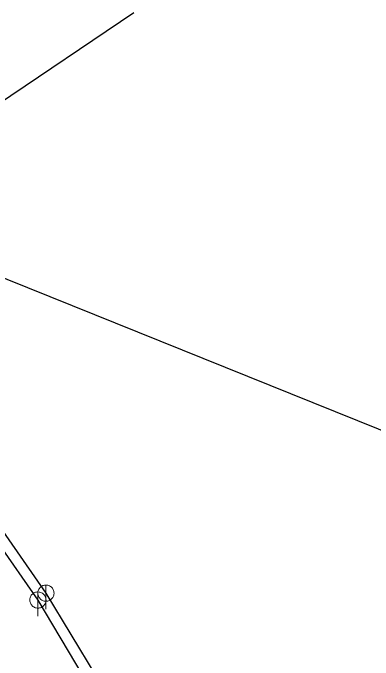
# Model space of a CAD drawing. Extents: x -809028 to -807737, y -990545 to -989489.
# Drawn here: x -808592.7 to -808548.3, y -989740.2 to -989660.4 of the extents above; entities that cross this region are included whole.
import ezdxf

# ---------------------------------------------------------------- set-up
doc = ezdxf.new("R2010")
doc.units = 0
doc.header["$LTSCALE"] = 0.32
for name, color, linetype, lineweight in [('14', 7, 'Continuous', 25), ('17', 7, 'Continuous', 25), ('22', 7, 'Continuous', 13)]:
    doc.layers.add(name, color=color, linetype=linetype, lineweight=lineweight)

msp = doc.modelspace()

# ---------------------------------------------------------------- linework, layer by layer
at = {"layer": '14'}
for p, q in [((-808577.818, -989660.396), (-808618.594, -989687.859)), ((-808598.899, -989717.298), (-808588.646, -989731.98)), ((-808599.298, -989719.079), (-808589.636, -989732.835)), ((-808588.646, -989731.98), (-808555.131, -989787.415)), ((-808589.636, -989732.835), (-808556.106, -989789.059))]:
    msp.add_line(p, q, dxfattribs=at)
at = {"layer": '17'}
msp.add_lwpolyline([(-808462.359, -989745.649), (-808463.609, -989745.59), (-808609.824, -989686.686), (-808669.927, -989715.25), (-808715.085, -989727.543), (-808715.98, -989727.807)], dxfattribs=at)
at = {"layer": '22'}
for p, q in [((-808588.646, -989733.981), (-808588.645, -989730.981)), ((-808589.636, -989734.835), (-808589.635, -989731.835))]:
    msp.add_line(p, q, dxfattribs=at)
for points in [[(-808587.646, -989731.981), (-808587.651, -989731.872), (-808587.669, -989731.764), (-808587.699, -989731.658), (-808587.739, -989731.557), (-808587.791, -989731.46), (-808587.853, -989731.37), (-808587.925, -989731.287), (-808588.005, -989731.213), (-808588.093, -989731.147), (-808588.187, -989731.092), (-808588.287, -989731.047), (-808588.392, -989731.014), (-808588.499, -989730.992), (-808588.608, -989730.982), (-808588.718, -989730.984), (-808588.826, -989730.998), (-808588.933, -989731.023), (-808589.036, -989731.06), (-808589.134, -989731.109), (-808589.226, -989731.167), (-808589.312, -989731.236), (-808589.389, -989731.313), (-808589.458, -989731.399), (-808589.517, -989731.491), (-808589.565, -989731.589), (-808589.602, -989731.692), (-808589.628, -989731.799), (-808589.642, -989731.907), (-808589.645, -989732.017), (-808589.635, -989732.126), (-808589.614, -989732.233), (-808589.58, -989732.337), (-808589.536, -989732.437), (-808589.481, -989732.532), (-808589.415, -989732.62), (-808589.341, -989732.7), (-808589.258, -989732.772), (-808589.168, -989732.834), (-808589.072, -989732.886), (-808588.97, -989732.927), (-808588.865, -989732.957), (-808588.757, -989732.975), (-808588.647, -989732.981), (-808588.538, -989732.975), (-808588.43, -989732.957), (-808588.325, -989732.928), (-808588.223, -989732.887), (-808588.126, -989732.835), (-808588.036, -989732.773), (-808587.953, -989732.702), (-808587.878, -989732.622), (-808587.813, -989732.534), (-808587.757, -989732.44), (-808587.713, -989732.34), (-808587.679, -989732.236), (-808587.657, -989732.128), (-808587.647, -989732.019)], [(-808588.636, -989732.835), (-808588.641, -989732.726), (-808588.659, -989732.618), (-808588.689, -989732.512), (-808588.729, -989732.411), (-808588.781, -989732.314), (-808588.843, -989732.224), (-808588.915, -989732.141), (-808588.995, -989732.067), (-808589.083, -989732.001), (-808589.177, -989731.946), (-808589.277, -989731.901), (-808589.382, -989731.868), (-808589.489, -989731.846), (-808589.598, -989731.836), (-808589.708, -989731.838), (-808589.816, -989731.852), (-808589.923, -989731.877), (-808590.026, -989731.914), (-808590.124, -989731.963), (-808590.216, -989732.021), (-808590.302, -989732.09), (-808590.379, -989732.167), (-808590.448, -989732.253), (-808590.507, -989732.345), (-808590.555, -989732.443), (-808590.592, -989732.546), (-808590.618, -989732.653), (-808590.632, -989732.761), (-808590.635, -989732.871), (-808590.625, -989732.98), (-808590.604, -989733.087), (-808590.57, -989733.191), (-808590.526, -989733.291), (-808590.471, -989733.386), (-808590.405, -989733.474), (-808590.331, -989733.554), (-808590.248, -989733.626), (-808590.158, -989733.688), (-808590.062, -989733.74), (-808589.96, -989733.781), (-808589.855, -989733.811), (-808589.747, -989733.829), (-808589.637, -989733.835), (-808589.528, -989733.829), (-808589.42, -989733.811), (-808589.315, -989733.782), (-808589.213, -989733.741), (-808589.116, -989733.689), (-808589.026, -989733.627), (-808588.943, -989733.556), (-808588.868, -989733.476), (-808588.803, -989733.388), (-808588.747, -989733.294), (-808588.703, -989733.194), (-808588.669, -989733.09), (-808588.647, -989732.982), (-808588.637, -989732.873)]]:
    msp.add_lwpolyline(points, close=True, dxfattribs=at)

doc.saveas('drawing.dxf')
